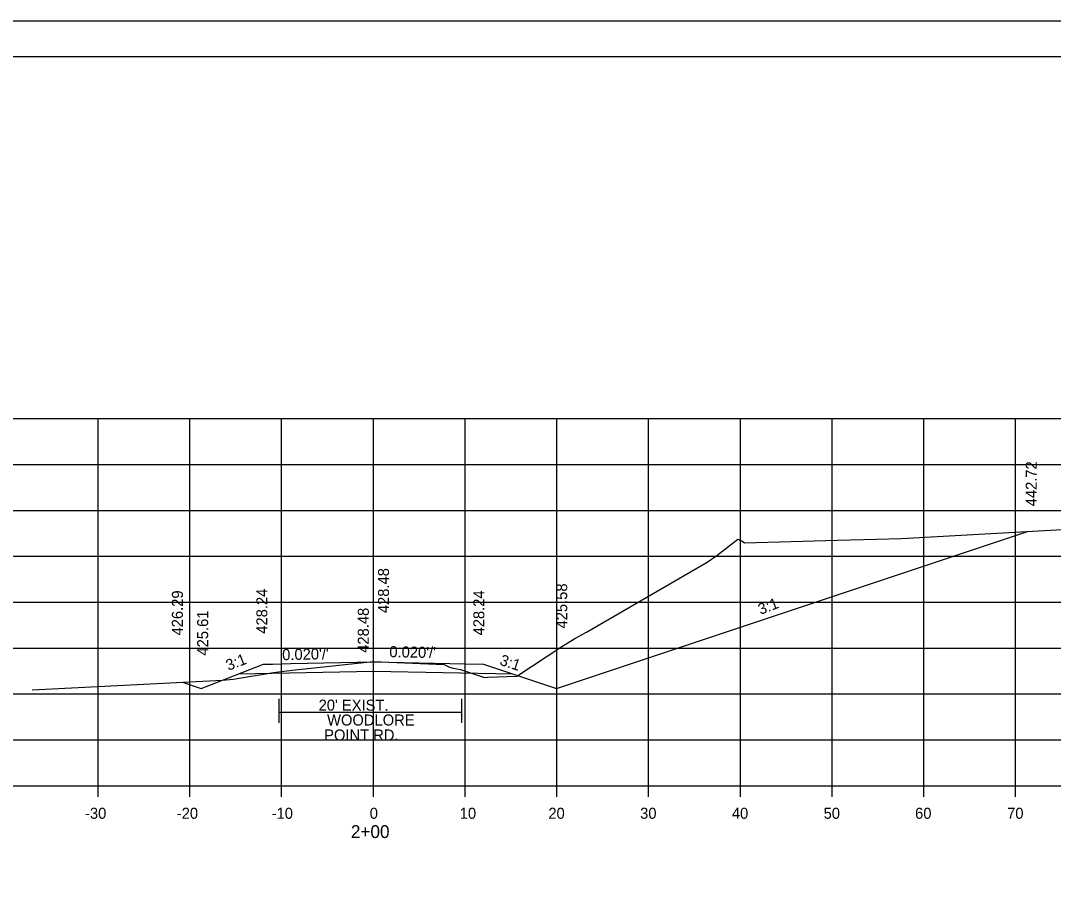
# Model space of a CAD drawing. Extents: x 1538688 to 1540766, y 656250 to 671912.
# Drawn here: x 1540564.5 to 1540677, y 656601.8 to 656697.4 of the extents above; entities that cross this region are included whole.
import ezdxf

# ---------------------------------------------------------------- set-up
doc = ezdxf.new("R2010")
doc.units = 0
for name, color, linetype in [('16', 7, 'Continuous'), ('18', 7, 'Continuous'), ('20', 7, 'Continuous'), ('22', 7, 'Continuous'), ('26', 7, 'Continuous'), ('41', 7, 'Continuous'), ('42', 7, 'Continuous'), ('Borings', 7, 'Continuous'), ('Default', 7, 'Continuous'), ('Horizontal Alignment', 7, 'Continuous'), ('RipRap', 7, 'Continuous')]:
    doc.layers.add(name, color=color, linetype=linetype)

msp = doc.modelspace()

# ---------------------------------------------------------------- linework, layer by layer
at = {"layer": '16'}
for p, q in [((1540592.64, 656623.5), (1540592.64, 656620.9)), ((1540612.55, 656623.5), (1540612.55, 656620.9)), ((1540612.55, 656622.01), (1540592.64, 656622.01))]:
    msp.add_line(p, q, dxfattribs=at)
at = {"layer": '18'}
for points in [[(1540610.65, 656627.24), (1540611.25, 656626.95), (1540611.62, 656626.83), (1540612.42, 656626.72), (1540615.06, 656625.82), (1540615.42, 656625.85), (1540618.56, 656625.98), (1540623.38, 656629.13), (1540624.88, 656630.08), (1540626.15, 656630.77), (1540639.33, 656638.41), (1540640.36, 656639.12), (1540642.66, 656640.9), (1540643.13, 656640.68), (1540643.4, 656640.51), (1540653.52, 656640.8), (1540657.78, 656640.91), (1540660.51, 656640.97), (1540679.97, 656642.08)], [(1540565.76, 656624.5), (1540586.49, 656625.55), (1540587.67, 656625.65), (1540592.05, 656626.36), (1540593.18, 656626.52), (1540594.76, 656626.69), (1540602.93, 656627.56), (1540610.65, 656627.24)]]:
    msp.add_lwpolyline(points, dxfattribs=at)
at = {"layer": '20'}
msp.add_lwpolyline([(1540582.12, 656625.33), (1540584.17, 656624.64), (1540590.95, 656627.28), (1540590.95, 656627.28), (1540590.96, 656627.28), (1540591.94, 656627.3), (1540592.91, 656627.32), (1540592.96, 656627.32), (1540593.94, 656627.34), (1540602.94, 656627.52), (1540612.94, 656627.32), (1540614.94, 656627.28), (1540622.91, 656624.62), (1540674.33, 656641.76)], dxfattribs=at)
at = {"layer": '22'}
for p, q in [((1540462.94, 656654.04), (1540742.94, 656654.04)), ((1540572.94, 656614.04), (1540572.94, 656654.04)), ((1540582.94, 656614.04), (1540582.94, 656654.04)), ((1540592.94, 656614.04), (1540592.94, 656654.04)), ((1540602.94, 656614.04), (1540602.94, 656654.04)), ((1540612.94, 656614.04), (1540612.94, 656654.04)), ((1540622.94, 656614.04), (1540622.94, 656654.04)), ((1540632.94, 656614.04), (1540632.94, 656654.04)), ((1540642.94, 656614.04), (1540642.94, 656654.04)), ((1540652.94, 656614.04), (1540652.94, 656654.04)), ((1540662.94, 656614.04), (1540662.94, 656654.04)), ((1540672.94, 656614.04), (1540672.94, 656654.04)), ((1540462.94, 656649.04), (1540742.94, 656649.04)), ((1540462.94, 656644.04), (1540742.94, 656644.04)), ((1540462.94, 656639.04), (1540742.94, 656639.04)), ((1540462.94, 656634.04), (1540742.94, 656634.04)), ((1540462.94, 656629.04), (1540742.94, 656629.04)), ((1540462.94, 656624.04), (1540742.94, 656624.04)), ((1540462.94, 656619.04), (1540742.94, 656619.04)), ((1540462.94, 656614.04), (1540742.94, 656614.04))]:
    msp.add_line(p, q, dxfattribs=at)
at = {"layer": '26'}
msp.add_line((1540432.54, 656697.39), (1540765.87, 656697.39), dxfattribs=at)
for points in [[(1540432.53, 656697.39), (1540765.87, 656697.39), (1540765.87, 656484.05), (1540432.53, 656484.05)], [(1540678.86, 656693.5), (1540678.86, 656683.62), (1540714.59, 656683.62), (1540714.59, 656680.7), (1540737.79, 656680.7), (1540737.79, 656656.36), (1540761.12, 656656.36), (1540761.12, 656488.04), (1540444.94, 656488.04), (1540444.94, 656693.5)]]:
    msp.add_lwpolyline(points, close=True, dxfattribs=at)
at = {"layer": 'Borings'}
for p, q in [((1540462.94, 656614.04), (1540742.94, 656614.04)), ((1540572.94, 656612.84), (1540572.94, 656614.04)), ((1540582.94, 656612.84), (1540582.94, 656614.04)), ((1540592.94, 656612.84), (1540592.94, 656614.04)), ((1540602.94, 656612.84), (1540602.94, 656614.04)), ((1540612.94, 656612.84), (1540612.94, 656614.04)), ((1540622.94, 656612.84), (1540622.94, 656614.04)), ((1540632.94, 656612.84), (1540632.94, 656614.04)), ((1540642.94, 656612.84), (1540642.94, 656614.04)), ((1540652.94, 656612.84), (1540652.94, 656614.04)), ((1540662.94, 656612.84), (1540662.94, 656614.04)), ((1540672.94, 656612.84), (1540672.94, 656614.04))]:
    msp.add_line(p, q, dxfattribs=at)
at = {"layer": 'Default'}
msp.add_lwpolyline([(1540588.23, 656626.23), (1540602.96, 656626.52), (1540618.12, 656626.22)], dxfattribs=at)
at = {"layer": 'RipRap'}
for p, q in [((1540444.94, 656693.5), (1540761.12, 656693.5)), ((1540597.46, 656693.24), (1540597.46, 656693.24)), ((1540597.46, 656693.24), (1540597.46, 656693.24))]:
    msp.add_line(p, q, dxfattribs=at)

# ---------------------------------------------------------------- texts
at = {"layer": '16'}
for s, p in [("20' EXIST.", (1540596.97, 656622.22)), ('WOODLORE', (1540597.89, 656620.6)), ('POINT RD.', (1540597.57, 656618.97))]:
    msp.add_text(s, height=1.2, dxfattribs=at).set_placement(p)
at = {"layer": '41'}
for s, p in [('442.72', (1540675.24, 656644.48)), ('428.48', (1540604.64, 656632.84)), ('425.58', (1540624.06, 656631.17)), ('426.29', (1540582.17, 656630.41)), ('428.24', (1540591.38, 656630.6)), ('428.24', (1540615.03, 656630.41)), ('425.61', (1540584.93, 656628.22)), ('428.48', (1540602.44, 656628.52))]:
    msp.add_text(s, height=1.2, rotation=90, dxfattribs=at).set_placement(p)
at = {"layer": '42'}
for s, rotation, p in [('3:1', 21.2487, (1540645.14, 656632.64)), ("0.020'/'", 358.8542, (1540604.67, 656628.05)), ('3:1', 21.2487, (1540587.14, 656626.55)), ("0.020'/'", 1.1458, (1540593.01, 656627.72)), ('3:1', 341.5651, (1540616.62, 656627.24))]:
    msp.add_text(s, height=1.2, rotation=rotation, dxfattribs=at).set_placement(p)
at = {"layer": 'Horizontal Alignment'}
for s, height, p in [('-30', 1.2, (1540571.51, 656610.44)), ('-20', 1.2, (1540581.51, 656610.44)), ('-10', 1.2, (1540591.85, 656610.44)), ('0', 1.2, (1540602.54, 656610.44)), ('10', 1.2, (1540612.35, 656610.44)), ('20', 1.2, (1540622.01, 656610.44)), ('30', 1.2, (1540632.01, 656610.44)), ('40', 1.2, (1540642.01, 656610.44)), ('50', 1.2, (1540652.01, 656610.44)), ('60', 1.2, (1540661.98, 656610.44)), ('70', 1.2, (1540672.01, 656610.44)), ('2+00', 1.4, (1540600.48, 656608.34))]:
    msp.add_text(s, height=height, dxfattribs=at).set_placement(p)

doc.saveas('drawing.dxf')
